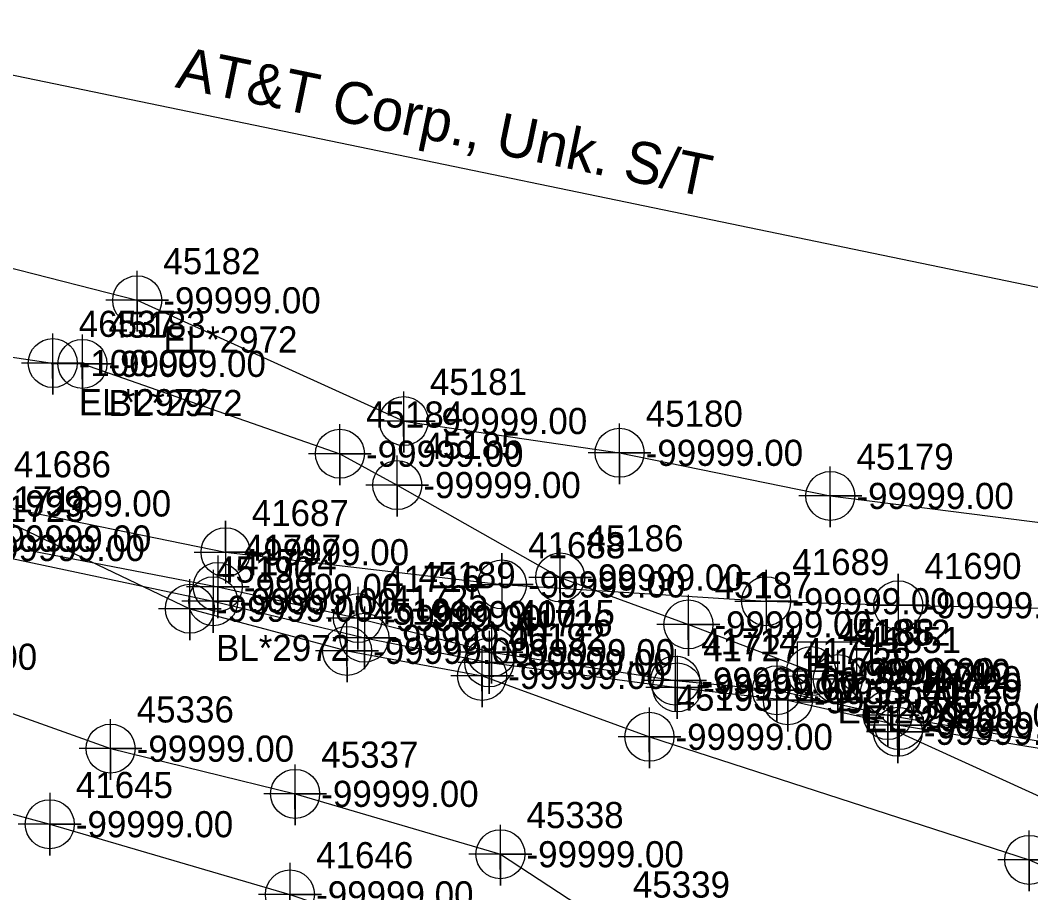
# Model space of a CAD drawing. Extents: x 2083698 to 2094313, y 743246 to 752873.
# Drawn here: x 2093353.7 to 2093450.4, y 743977.5 to 744061 of the extents above; entities that cross this region are included whole.
import ezdxf

# ---------------------------------------------------------------- set-up
doc = ezdxf.new("R2010")
doc.units = 0
for name, color, linetype in [('COGO Default Chain', 7, 'Continuous'), ('COGO Default Curve', 7, 'Continuous'), ('COGO Default Point Number', 7, 'Continuous'), ('Default Symbol CELL', 7, 'Continuous'), ('Default Symbol Cogo Number', 7, 'Continuous'), ('Exist Property Iron Pin CELL', 7, 'Continuous'), ('Exist Property Iron Pin Cogo Elevation', 7, 'Continuous'), ('Exist Property Iron Pin Cogo Number', 7, 'Continuous'), ('Exist Property Line', 7, 'Continuous'), ('Exist Property Line Leader', 7, 'Continuous'), ('Exist Right of Way Line', 7, 'Continuous'), ('Exist Right of Way Line Leader', 7, 'Continuous'), ('Exist Right of Way Line Text', 7, 'Continuous'), ('Exist Utilities Gas UG Line SUE LOS B', 7, 'Continuous'), ('Exist Utilities Power Joint Use Telephone Cogo Elevation', 7, 'Continuous'), ('Exist Utilities Power Joint Use Telephone Cogo Number', 7, 'Continuous'), ('Exist Utilities Telephone UG Conduit SUE LOS B', 7, 'Continuous'), ('Exist Utilities Telephone UG Conduit SUE LOS C', 7, 'Continuous'), ('Exist Utilities Telephone UG Conduit SUE LOS C Text', 7, 'Continuous'), ('Exist Utilities TV UG Cable SUE LOS B', 7, 'Continuous'), ('Exist Utilities Water UG Line SUE LOS B', 7, 'Continuous'), ('Old_Level_20', 7, 'Continuous'), ('Scratch_Level_2', 7, 'Continuous'), ('Scratch_Level_3', 7, 'Continuous')]:
    doc.layers.add(name, color=color, linetype=linetype)

msp = doc.modelspace()

# ---------------------------------------------------------------- linework, layer by layer
at = {"layer": 'COGO Default Curve'}
for points in [[(2093370.384, 744010.129), (2093376.384, 744010.129), (2093373.384, 744010.129), (2093373.384, 744013.129), (2093373.384, 744007.129)], [(2093396.823, 744007.041), (2093402.823, 744007.041), (2093399.823, 744007.041), (2093399.823, 744010.041), (2093399.823, 744004.041)], [(2093422.099, 744005.437), (2093428.099, 744005.437), (2093425.099, 744005.437), (2093425.099, 744008.437), (2093425.099, 744002.437)], [(2093434.738, 744005.052), (2093440.738, 744005.052), (2093437.738, 744005.052), (2093437.738, 744008.052), (2093437.738, 744002.052)]]:
    msp.add_lwpolyline(points, dxfattribs=at)
for centre in [(2093373.384, 744010.129), (2093399.823, 744007.041), (2093425.099, 744005.437), (2093437.738, 744005.052)]:
    msp.add_circle(centre, 2.344, dxfattribs=at)
at = {"layer": 'COGO Default Point Number'}
for points in [[(2093356.557, 743987.102), (2093356.557, 743981.102), (2093356.557, 743984.102), (2093359.557, 743984.102), (2093353.557, 743984.102)], [(2093379.547, 743980.391), (2093379.547, 743974.391), (2093379.547, 743977.391), (2093382.547, 743977.391), (2093376.547, 743977.391)]]:
    msp.add_lwpolyline(points, dxfattribs=at)
for centre in [(2093356.557, 743984.102), (2093379.547, 743977.391)]:
    msp.add_circle(centre, 2.344, dxfattribs=at)
at = {"layer": 'Exist Property Iron Pin CELL'}
for p, q in [((2093428.063, 744001.535), (2093428.063, 743995.809)), ((2093433.789, 744001.535), (2093428.063, 744001.535)), ((2093433.789, 743995.809), (2093433.789, 744001.535)), ((2093430.926, 743998.672), (2093430.926, 743998.672)), ((2093428.063, 743995.809), (2093433.789, 743995.809))]:
    msp.add_line(p, q, dxfattribs=at)
at = {"layer": 'Exist Property Line Leader'}
for points in [[(2093372.636, 744009.806), (2093372.636, 744003.806), (2093372.636, 744006.806), (2093375.636, 744006.806), (2093369.636, 744006.806)], [(2093372.203, 744008.427), (2093372.203, 744002.427), (2093372.203, 744005.427), (2093375.203, 744005.427), (2093369.203, 744005.427)], [(2093386.052, 744006.828), (2093386.052, 744000.828), (2093386.052, 744003.828), (2093389.052, 744003.828), (2093383.052, 744003.828)], [(2093386.66, 744004.946), (2093386.66, 743998.946), (2093386.66, 744001.946), (2093389.66, 744001.946), (2093383.66, 744001.946)], [(2093398.829, 744003.562), (2093398.829, 743997.562), (2093398.829, 744000.562), (2093401.829, 744000.562), (2093395.829, 744000.562)], [(2093398.603, 744002.588), (2093398.603, 743996.588), (2093398.603, 743999.588), (2093401.603, 743999.588), (2093395.603, 743999.588)], [(2093416.399, 744000.848), (2093416.399, 743994.848), (2093416.399, 743997.848), (2093419.399, 743997.848), (2093413.399, 743997.848)], [(2093416.573, 744000.197), (2093416.573, 743994.197), (2093416.573, 743997.197), (2093419.573, 743997.197), (2093413.573, 743997.197)], [(2093426.123, 743999.915), (2093426.123, 743993.915), (2093426.123, 743996.915), (2093429.123, 743996.915), (2093423.123, 743996.915)], [(2093427.176, 743998.963), (2093427.176, 743992.963), (2093427.176, 743995.963), (2093430.176, 743995.963), (2093424.176, 743995.963)], [(2093436.737, 743997.545), (2093436.737, 743991.545), (2093436.737, 743994.545), (2093439.737, 743994.545), (2093433.737, 743994.545)], [(2093437.829, 743996.578), (2093437.829, 743990.578), (2093437.829, 743993.578), (2093440.829, 743993.578), (2093434.829, 743993.578)]]:
    msp.add_lwpolyline(points, dxfattribs=at)
for centre in [(2093372.636, 744006.806), (2093372.203, 744005.427), (2093386.052, 744003.828), (2093386.66, 744001.946), (2093398.829, 744000.562), (2093398.603, 743999.588), (2093416.399, 743997.848), (2093416.573, 743997.197), (2093426.123, 743996.915), (2093427.176, 743995.963), (2093436.737, 743994.545), (2093437.829, 743993.578)]:
    msp.add_circle(centre, 2.344, dxfattribs=at)
at = {"layer": 'Exist Right of Way Line Text'}
for points in [[(2093364.897, 744037.043), (2093364.93, 744031.228), (2093364.913, 744034.228), (2093367.93, 744034.228), (2093361.93, 744034.228)], [(2093356.818, 744031.044), (2093356.851, 744025.229), (2093356.834, 744028.229), (2093359.851, 744028.229), (2093353.851, 744028.229)], [(2093359.65, 744030.963), (2093359.683, 744025.148), (2093359.666, 744028.148), (2093362.683, 744028.148), (2093356.683, 744028.148)], [(2093390.393, 744025.491), (2093390.426, 744019.676), (2093390.409, 744022.676), (2093393.426, 744022.676), (2093387.426, 744022.676)], [(2093384.29, 744022.365), (2093384.323, 744016.55), (2093384.306, 744019.55), (2093387.323, 744019.55), (2093381.323, 744019.55)], [(2093411.046, 744022.451), (2093411.079, 744016.636), (2093411.062, 744019.636), (2093414.079, 744019.636), (2093408.079, 744019.636)], [(2093389.776, 744019.366), (2093389.809, 744013.551), (2093389.792, 744016.551), (2093392.809, 744016.551), (2093386.809, 744016.551)], [(2093431.206, 744018.327), (2093431.239, 744012.512), (2093431.222, 744015.512), (2093434.239, 744015.512), (2093428.239, 744015.512)], [(2093405.361, 744010.527), (2093405.394, 744004.712), (2093405.377, 744007.712), (2093408.394, 744007.712), (2093402.394, 744007.712)], [(2093369.937, 744007.533), (2093369.97, 744001.718), (2093369.953, 744004.718), (2093372.97, 744004.718), (2093366.97, 744004.718)], [(2093417.624, 744006.033), (2093417.657, 744000.218), (2093417.64, 744003.218), (2093420.657, 744003.218), (2093414.657, 744003.218)], [(2093384.968, 744003.503), (2093385.001, 743997.688), (2093384.984, 744000.688), (2093388.001, 744000.688), (2093382.001, 744000.688)], [(2093429.382, 744001.56), (2093429.415, 743995.745), (2093429.398, 743998.745), (2093432.415, 743998.745), (2093426.415, 743998.745)], [(2093397.885, 744001.106), (2093397.918, 743995.291), (2093397.901, 743998.291), (2093400.918, 743998.291), (2093394.918, 743998.291)], [(2093431.923, 744000.795), (2093431.956, 743994.98), (2093431.939, 743997.98), (2093434.956, 743997.98), (2093428.956, 743997.98)], [(2093437.661, 743995.76), (2093437.694, 743989.945), (2093437.677, 743992.945), (2093440.694, 743992.945), (2093434.694, 743992.945)], [(2093413.894, 743995.278), (2093413.927, 743989.463), (2093413.91, 743992.463), (2093416.927, 743992.463), (2093410.927, 743992.463)], [(2093362.35, 743994.148), (2093362.383, 743988.333), (2093362.366, 743991.333), (2093365.383, 743991.333), (2093359.383, 743991.333)], [(2093380.005, 743989.822), (2093380.038, 743984.007), (2093380.021, 743987.007), (2093383.038, 743987.007), (2093377.038, 743987.007)], [(2093399.638, 743984.044), (2093399.671, 743978.229), (2093399.654, 743981.229), (2093402.671, 743981.229), (2093396.671, 743981.229)], [(2093450.243, 743983.503), (2093450.276, 743977.688), (2093450.259, 743980.688), (2093453.276, 743980.688), (2093447.276, 743980.688)]]:
    msp.add_lwpolyline(points, dxfattribs=at)
for centre in [(2093364.93, 744034.228), (2093356.851, 744028.229), (2093359.683, 744028.148), (2093390.426, 744022.676), (2093384.323, 744019.55), (2093411.079, 744019.636), (2093389.809, 744016.551), (2093431.239, 744015.512), (2093405.394, 744007.712), (2093369.97, 744004.718), (2093417.657, 744003.218), (2093385.001, 744000.688), (2093397.918, 743998.291), (2093429.415, 743998.745), (2093431.956, 743997.98), (2093413.927, 743992.463), (2093437.694, 743992.945), (2093362.383, 743991.333), (2093380.038, 743987.007), (2093399.671, 743981.229), (2093450.276, 743980.688)]:
    msp.add_circle(centre, 2.344, dxfattribs=at)
at = {"layer": 'Exist Utilities Gas UG Line SUE LOS B'}
msp.add_lwpolyline([(2093323.384, 744021.327), (2093331.213, 744019.699), (2093350.624, 744014.79), (2093373.384, 744010.129), (2093399.823, 744007.041), (2093425.099, 744005.437), (2093437.738, 744005.052), (2093464.306, 744004.527), (2093482.589, 744002.283), (2093489.769, 744001.727), (2093497.835, 744000.915), (2093509.635, 744000.423), (2093523.797, 744003.495), (2093536.349, 744003.12), (2093558.877, 744003.784), (2093591.596, 744006.43), (2093609.225, 744006.131), (2093623.168, 744006.179), (2093646.681, 744010.033)], dxfattribs=at)
at = {"layer": 'Exist Utilities Telephone UG Conduit SUE LOS B'}
msp.add_line((2093336.368, 744020.745), (2093369.97, 744004.718), dxfattribs=at)
for points in [[(2093294.823, 744048.518), (2093314.004, 744047.251), (2093364.93, 744034.228)], [(2093291.232, 744037.171), (2093309.062, 744034.455), (2093328.848, 744032.377), (2093356.834, 744028.229)], [(2093364.93, 744034.228), (2093390.426, 744022.676), (2093411.079, 744019.636), (2093431.239, 744015.512), (2093469.62, 744010.654), (2093477.352, 744007.145), (2093488.487, 744003.207), (2093488.467, 744003.176), (2093497.392, 744001.248), (2093503.898, 744001.263)], [(2093359.683, 744028.148), (2093384.323, 744019.55), (2093389.809, 744016.551), (2093405.394, 744007.712), (2093417.657, 744003.218), (2093429.415, 743998.745)], [(2093310.543, 744009.387), (2093322.82, 744005.22), (2093337.803, 744000.124), (2093362.383, 743991.333), (2093380.038, 743987.007), (2093399.671, 743981.229), (2093409.844, 743974.577), (2093429.843, 743965.454), (2093441.048, 743960.438), (2093457.354, 743953.234), (2093481.489, 743942.301), (2093498.188, 743934.074), (2093529.547, 743921.162), (2093547.296, 743911.89), (2093561.136, 743905.223), (2093576.901, 743897.179), (2093595.773, 743886.686), (2093600.646, 743883.854), (2093611.306, 743876.334), (2093624.399, 743867.89), (2093638.387, 743859.536), (2093654.215, 743849.477), (2093714.026, 743810.348)], [(2093369.97, 744004.718), (2093385.001, 744000.688), (2093397.918, 743998.291), (2093413.927, 743992.463), (2093450.276, 743980.688), (2093465.66, 743973.971), (2093476.519, 743967.583), (2093494.566, 743957.834), (2093514.849, 743952.204), (2093545.711, 743934.329), (2093561.026, 743925.043), (2093571.6, 743918.91), (2093580.404, 743913.706), (2093585.939, 743910.698), (2093593.852, 743907.189), (2093609.855, 743903.537), (2093629.668, 743896.112)], [(2093431.956, 743997.98), (2093437.694, 743992.945), (2093453.451, 743985.76), (2093468.05, 743979.713), (2093480.681, 743974.351), (2093489.226, 743970.884), (2093489.026, 743970.702), (2093507.404, 743962.676), (2093516.238, 743958.731), (2093516.332, 743958.671), (2093535.613, 743951.441), (2093551.277, 743943.849), (2093563.722, 743937.24), (2093578.836, 743929.634), (2093591.457, 743925.907), (2093602.506, 743918.934), (2093614.207, 743910.782), (2093620.353, 743907.587), (2093636.165, 743901.894), (2093642.653, 743900.204), (2093645.841, 743899.582), (2093648.645, 743902.064), (2093648.924, 743905.266)]]:
    msp.add_lwpolyline(points, dxfattribs=at)
at = {"layer": 'Exist Utilities Telephone UG Conduit SUE LOS C'}
msp.add_line((2093327.68, 744061.027), (2093469.733, 744031.634), dxfattribs=at)
at = {"layer": 'Exist Utilities TV UG Cable SUE LOS B'}
for points in [[(2093322.225, 744016.47), (2093331.291, 744014.116), (2093348.721, 744011.441), (2093372.636, 744006.806), (2093386.052, 744003.828), (2093398.829, 744000.562), (2093416.399, 743997.848), (2093426.123, 743996.915), (2093436.737, 743994.545), (2093460.809, 743990.429), (2093489.279, 743984.108), (2093510.623, 743979.174), (2093535.589, 743977.606), (2093542.544, 743974.08), (2093559.693, 743963.11), (2093580.889, 743949.901), (2093591.204, 743941.839), (2093615.287, 743923.846)], [(2093321.96, 744015.641), (2093330.549, 744013.595), (2093348.108, 744010.532), (2093372.203, 744005.427), (2093386.66, 744001.946), (2093398.603, 743999.588), (2093416.573, 743997.197), (2093427.176, 743995.963), (2093437.829, 743993.578), (2093460.736, 743989.803), (2093489.397, 743982.768), (2093510.102, 743978.633), (2093531.971, 743976.434), (2093542.55, 743973.313), (2093558.148, 743963.422), (2093579.59, 743948.909), (2093591.119, 743940.747), (2093614.888, 743922.71)]]:
    msp.add_lwpolyline(points, dxfattribs=at)
at = {"layer": 'Exist Utilities Water UG Line SUE LOS B'}
msp.add_lwpolyline([(2093309.191, 743997.251), (2093330.814, 743991.097), (2093356.557, 743984.102), (2093379.547, 743977.391), (2093396.233, 743971.732), (2093406.305, 743968.795), (2093428.334, 743959.722), (2093438.716, 743955.111), (2093456.011, 743947.419), (2093480.229, 743936.824), (2093480.352, 743936.702), (2093498.01, 743928.591), (2093518.048, 743918.723), (2093537.939, 743908.074), (2093560.069, 743893.774)], dxfattribs=at)

# ---------------------------------------------------------------- texts
at = {"layer": 'COGO Default Chain'}
for p in [(2093353.124, 744013.54), (2093375.884, 744008.879), (2093402.323, 744005.791), (2093427.599, 744004.187), (2093440.238, 744003.802)]:
    msp.add_text('-99999.00', height=2.5, dxfattribs=at).set_placement(p)
at = {"layer": 'Default Symbol CELL'}
for s, p in [('41718', (2093351.221, 744013.941)), ('41723', (2093350.608, 744013.032)), ('41717', (2093375.136, 744009.306)), ('41724', (2093374.703, 744007.927)), ('41716', (2093388.552, 744006.328)), ('41725', (2093389.16, 744004.446)), ('41715', (2093401.329, 744003.062)), ('41726', (2093401.103, 744002.088)), ('41714', (2093418.899, 744000.348)), ('41727', (2093419.073, 743999.697)), ('41713', (2093428.623, 743999.415)), ('41728', (2093429.676, 743998.463)), ('41712', (2093439.237, 743997.045)), ('41729', (2093440.329, 743996.078))]:
    msp.add_text(s, height=2.5, dxfattribs=at).set_placement(p)
at = {"layer": 'Default Symbol Cogo Number'}
for p in [(2093351.221, 744010.191), (2093350.608, 744009.282), (2093375.136, 744005.556), (2093374.703, 744004.177), (2093388.552, 744002.578), (2093389.16, 744000.696), (2093401.329, 743999.312), (2093401.103, 743998.338), (2093418.899, 743996.598), (2093419.073, 743995.947), (2093428.623, 743995.665), (2093429.676, 743994.713), (2093439.237, 743993.295), (2093440.329, 743992.328)]:
    msp.add_text('-99999.00', height=2.5, dxfattribs=at).set_placement(p)
at = {"layer": 'Exist Property Iron Pin CELL'}
for p in [(2093428.842, 743998.08), (2093431.414, 743996.615)]:
    msp.add_text('H', height=2.5, dxfattribs=at).set_placement(p)
at = {"layer": 'Exist Property Iron Pin Cogo Elevation'}
msp.add_text('-99999.00', height=2.5, dxfattribs=at).set_placement((2093433.426, 743997.422))
at = {"layer": 'Exist Property Iron Pin Cogo Number'}
msp.add_text('41852', height=2.5, dxfattribs=at).set_placement((2093433.426, 744001.172))
at = {"layer": 'Exist Property Line'}
for p in [(2093359.057, 743982.852), (2093382.047, 743976.141)]:
    msp.add_text('-99999.00', height=2.5, dxfattribs=at).set_placement(p)
at = {"layer": 'Exist Right of Way Line'}
for s, p in [('41645', (2093359.057, 743986.602)), ('41646', (2093382.047, 743979.891))]:
    msp.add_text(s, height=2.5, dxfattribs=at).set_placement(p)
at = {"layer": 'Exist Right of Way Line Leader'}
for s, p in [('45182', (2093367.43, 744036.728)), ('46537', (2093359.334, 744030.729)), ('45183', (2093362.183, 744030.648)), ('45181', (2093392.926, 744025.176)), ('45184', (2093386.823, 744022.05)), ('45180', (2093413.579, 744022.136)), ('45185', (2093392.309, 744019.051)), ('45179', (2093433.739, 744018.012)), ('45186', (2093407.894, 744010.212)), ('45190', (2093372.47, 744007.218)), ('45187', (2093420.157, 744005.718)), ('45191', (2093387.501, 744003.188)), ('45192', (2093400.418, 744000.791)), ('45188', (2093431.915, 744001.245)), ('41851', (2093434.456, 744000.48)), ('41850', (2093440.194, 743995.445)), ('45193', (2093416.427, 743994.963)), ('45336', (2093364.883, 743993.833)), ('45337', (2093382.538, 743989.507)), ('45338', (2093402.171, 743983.729)), ('45339', (2093412.344, 743977.077))]:
    msp.add_text(s, height=2.5, dxfattribs=at).set_placement(p)
at = {"layer": 'Exist Utilities Power Joint Use Telephone Cogo Elevation'}
msp.add_text('-99999.00', height=2.5, dxfattribs=at).set_placement((2093391.843, 744002.951))
at = {"layer": 'Exist Utilities Power Joint Use Telephone Cogo Number'}
msp.add_text('45189', height=2.5, dxfattribs=at).set_placement((2093391.843, 744006.701))
at = {"layer": 'Exist Utilities Telephone UG Conduit SUE LOS C Text'}
msp.add_text('AT&T Corp., Unk. S/T', height=4, rotation=348.30952, dxfattribs=at).set_placement((2093368.476, 744054.628))
at = {"layer": 'Old_Level_20'}
for s, p in [('41686', (2093353.124, 744017.29)), ('41687', (2093375.884, 744012.629)), ('41688', (2093402.323, 744009.541)), ('41689', (2093427.599, 744007.937)), ('41690', (2093440.238, 744007.552))]:
    msp.add_text(s, height=2.5, dxfattribs=at).set_placement(p)
at = {"layer": 'Scratch_Level_2'}
for s, p in [('-99999.00', (2093367.43, 744032.978)), ('-100.00', (2093359.334, 744026.979)), ('-99999.00', (2093362.183, 744026.898)), ('-99999.00', (2093392.926, 744021.426)), ('-99999.00', (2093386.823, 744018.3)), ('-99999.00', (2093413.579, 744018.386)), ('-99999.00', (2093392.309, 744015.301)), ('-99999.00', (2093433.739, 744014.262)), ('-99999.00', (2093407.894, 744006.462)), ('-99999.00', (2093372.47, 744003.468)), ('-99999.00', (2093420.157, 744001.968)), ('-99999.00', (2093340.303, 743998.874)), ('-99999.00', (2093387.501, 743999.438)), ('-99999.00', (2093400.418, 743997.041)), ('-99999.00', (2093431.915, 743997.495)), ('-99999.00', (2093434.456, 743996.73)), ('-99999.00', (2093416.427, 743991.213)), ('-99999.00', (2093440.194, 743991.695)), ('-99999.00', (2093364.883, 743990.083)), ('-99999.00', (2093382.538, 743985.757)), ('-99999.00', (2093402.171, 743979.979))]:
    msp.add_text(s, height=2.5, dxfattribs=at).set_placement(p)
at = {"layer": 'Scratch_Level_3'}
for s, p in [('EL*2972', (2093367.43, 744029.228)), ('EL*2972', (2093359.334, 744023.229)), ('BL*2972', (2093362.183, 744023.148)), ('BL*2972', (2093372.47, 743999.718)), ('EL*2972', (2093431.915, 743993.745)), ('EL*2972', (2093434.456, 743992.98))]:
    msp.add_text(s, height=2.5, dxfattribs=at).set_placement(p)

doc.saveas('drawing.dxf')
